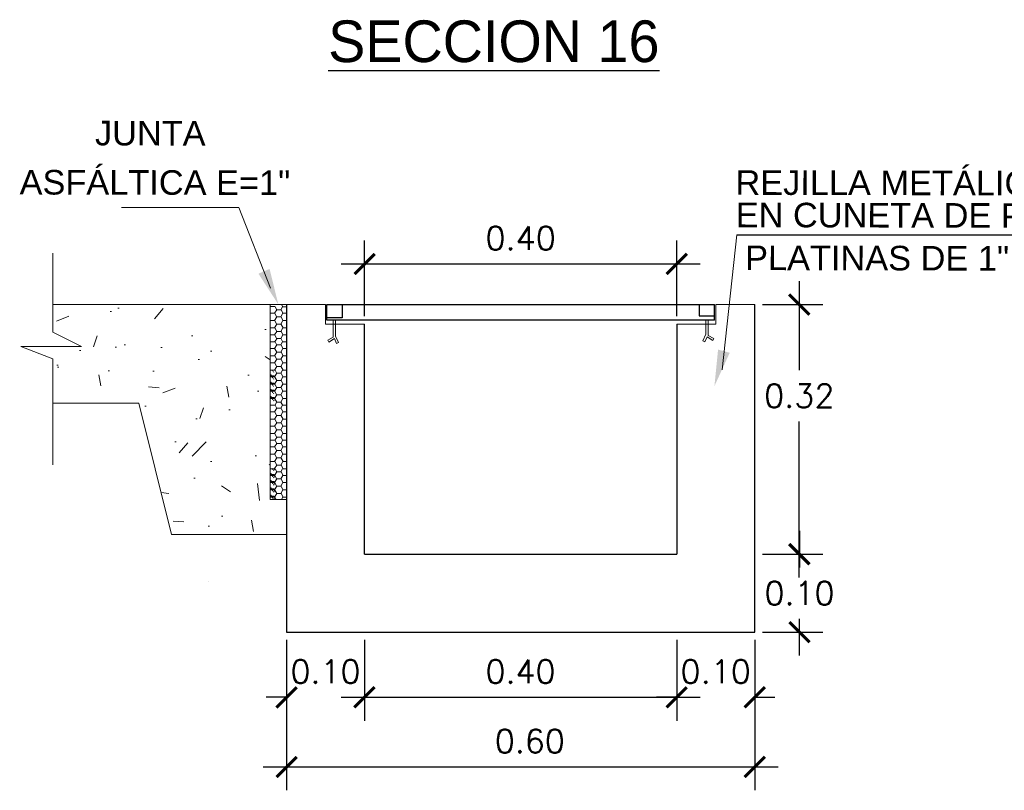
# Model space of a CAD drawing. Header units: millimetres. Extents: x -8931983 to 9630244, y 4 to 18563053.
# Tile 319 of 329: x 349715.173 to 349716.435, y 9282019.29 to 9282020.278. Entities that reach past the tile are written whole.
import ezdxf

# ---------------------------------------------------------------- set-up
doc = ezdxf.new("R2010")
doc.units = ezdxf.units.MM
doc.linetypes.add('ACAD_ISO02W100', pattern=[15, 12, -3])
doc.linetypes.add('DASHED2', pattern=[0.375, 0.25, -0.125])
for name, color, linetype, lineweight in [('0.2', 32, 'ACAD_ISO02W100', 0), ('linea fina 01', 189, 'Continuous', 0), ('PROYECCIONES-INT', 1, 'DASHED2', 5), ('TEXTO', 255, 'Continuous', 5)]:
    doc.layers.add(name, color=color, linetype=linetype, lineweight=lineweight)
doc.layers.add('ELEVACION-02', color=2, linetype='Continuous')
doc.layers.add('ELEVACION-03', color=3, linetype='Continuous')
doc.styles.add('MtXpl_Arial_Black', font='txt')
doc.styles.add('ROMANS-DIM', font='romans.shx')
doc.styles.add('VANO', font='swissl.ttf', dxfattribs={"height": 0.2})
doc.dimstyles.new('20_METRIC  ARCHITECTURAL', dxfattribs={"dimscale": 0.2, "dimtxt": 0.03, "dimasz": 0.13, "dimexe": 0.15, "dimexo": 0.05, "dimgap": 0.09, "dimtad": 1, "dimtih": 1, "dimtoh": 1, "dimzin": 0, "dimdsep": 46, "dimtxsty": 'ROMANS-DIM', "dimblk": 'ARCHTICK', "dimcen": 2, "dimdle": 0.15, "dimclrd": 9, "dimclre": 9, "dimadec": 0, "dimazin": 0, "dimtfac": 1, "dimtix": 1, "dimtofl": 0, "dimtmove": 0, "dimatfit": 3, "dimfxl": 1, "dimfrac": 2, "dimtolj": 1, "dimtzin": 0, "dimarcsym": 0})

# ---------------------------------------------------------------- blocks, each defined once
blk = doc.blocks.new('_ArchTick')
at = {"color": 0, "linetype": 'ByBlock', "const_width": 0.15}
blk.add_lwpolyline([(-0.5, -0.5), (0.5, 0.5)], dxfattribs=at)
blk = doc.blocks.new('*D3143')
at = {"color": 9, "lineweight": -2, "transparency": 16777216}
for p, q in [((349715.5153993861, 9282019.48317315), (349715.5153993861, 9282019.290435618)), ((349716.1153993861, 9282019.483173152), (349716.1153993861, 9282019.290435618)), ((349715.4853993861, 9282019.320435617), (349716.1453993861, 9282019.320435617))]:
    blk.add_line(p, q, dxfattribs=at)
at = {"layer": 'Defpoints', "color": 0, "lineweight": 30, "transparency": 16777216}
for p in [(349715.5153993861, 9282019.49317315, 10373.92595467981), (349716.1153993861, 9282019.493173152, 10373.92595467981), (349716.1153993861, 9282019.320435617)]:
    blk.add_point(p, dxfattribs=at)
at = {"color": 9, "lineweight": -2, "transparency": 16777216, "xscale": 0.026, "yscale": 0.026, "zscale": 0.026, "rotation": 180}
blk.add_blockref('_ArchTick', (349715.5153993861, 9282019.320435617), dxfattribs=at)
at = {"color": 9, "lineweight": -2, "transparency": 16777216, "xscale": 0.026, "yscale": 0.026, "zscale": 0.026}
blk.add_blockref('_ArchTick', (349716.1153993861, 9282019.320435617), dxfattribs=at)
at = {"color": 0, "lineweight": 0, "transparency": 16777216, "insert": (349715.8272115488, 9282019.353435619), "char_height": 0.03, "attachment_point": 5, "style": 'ROMANS-DIM'}
blk.add_mtext('\\A1;0.60', dxfattribs=at)
blk = doc.blocks.new('*D3144')
at = {"color": 9, "lineweight": -2, "transparency": 16777216}
for p, q in [((349716.1725316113, 9282019.943173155), (349716.1725316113, 9282019.829173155)), ((349716.125399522, 9282019.913173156), (349716.2025316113, 9282019.913173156)), ((349716.1725316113, 9282019.563173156), (349716.1725316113, 9282019.763173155)), ((349716.1253993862, 9282019.593173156), (349716.2025316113, 9282019.593173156))]:
    blk.add_line(p, q, dxfattribs=at)
at = {"layer": 'Defpoints', "color": 0, "lineweight": 30, "transparency": 16777216}
for p in [(349716.115399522, 9282019.913173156, 5186.962977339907), (349716.1153993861, 9282019.593173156, 5186.962977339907), (349716.1725316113, 9282019.593173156)]:
    blk.add_point(p, dxfattribs=at)
at = {"color": 9, "lineweight": -2, "transparency": 16777216, "xscale": 0.026, "yscale": 0.026, "zscale": 0.026}
for p, rotation in [((349716.1725316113, 9282019.913173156), 90), ((349716.1725316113, 9282019.593173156), 270)]:
    blk.add_blockref('_ArchTick', p, dxfattribs=dict(at, rotation=rotation))
at = {"color": 0, "lineweight": 0, "transparency": 16777216, "insert": (349716.1725316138, 9282019.796173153), "char_height": 0.03, "attachment_point": 5, "style": 'ROMANS-DIM'}
blk.add_mtext('\\A1;0.32', dxfattribs=at)
blk = doc.blocks.new('*D3145')
at = {"color": 9, "lineweight": -2, "transparency": 16777216}
for p, q in [((349716.1728722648, 9282019.623173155), (349716.1728722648, 9282019.576173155)), ((349716.1253993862, 9282019.593173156), (349716.2028722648, 9282019.593173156)), ((349716.1728722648, 9282019.463173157), (349716.1728722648, 9282019.510173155)), ((349716.1253993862, 9282019.493173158), (349716.2028722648, 9282019.493173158))]:
    blk.add_line(p, q, dxfattribs=at)
at = {"layer": 'Defpoints', "color": 0, "lineweight": 30, "transparency": 16777216}
for p in [(349716.1153993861, 9282019.593173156), (349716.1153993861, 9282019.493173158), (349716.1728722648, 9282019.493173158)]:
    blk.add_point(p, dxfattribs=at)
at = {"color": 9, "lineweight": -2, "transparency": 16777216, "xscale": 0.026, "yscale": 0.026, "zscale": 0.026}
for p, rotation in [((349716.1728722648, 9282019.593173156), 90), ((349716.1728722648, 9282019.493173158), 270)]:
    blk.add_blockref('_ArchTick', p, dxfattribs=dict(at, rotation=rotation))
at = {"color": 0, "lineweight": 0, "transparency": 16777216, "insert": (349716.1728722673, 9282019.543173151), "char_height": 0.03, "attachment_point": 5, "style": 'ROMANS-DIM'}
blk.add_mtext('\\A1;0.10', dxfattribs=at)
blk = doc.blocks.new('*D3146')
at = {"color": 9, "lineweight": -2, "transparency": 16777216}
for p, q in [((349715.5153993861, 9282019.483173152), (349715.5153993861, 9282019.37962206)), ((349715.6151197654, 9282019.483173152), (349715.6151197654, 9282019.37962206)), ((349715.5153993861, 9282019.409622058), (349715.4893993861, 9282019.409622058)), ((349715.6151197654, 9282019.409622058), (349715.6411197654, 9282019.409622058))]:
    blk.add_line(p, q, dxfattribs=at)
at = {"layer": 'Defpoints', "color": 0, "lineweight": 30, "transparency": 16777216}
for p in [(349715.5153993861, 9282019.493173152, 5186.962977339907), (349715.6151197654, 9282019.493173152, 5186.962977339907), (349715.6151197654, 9282019.409622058)]:
    blk.add_point(p, dxfattribs=at)
at = {"color": 9, "lineweight": -2, "transparency": 16777216, "xscale": 0.026, "yscale": 0.026, "zscale": 0.026}
blk.add_blockref('_ArchTick', (349715.5153993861, 9282019.409622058), dxfattribs=at)
at = {"color": 9, "lineweight": -2, "transparency": 16777216, "xscale": 0.026, "yscale": 0.026, "zscale": 0.026, "rotation": 180}
blk.add_blockref('_ArchTick', (349715.6151197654, 9282019.409622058), dxfattribs=at)
at = {"color": 0, "lineweight": 0, "transparency": 16777216, "insert": (349715.5652595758, 9282019.442622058), "char_height": 0.03, "attachment_point": 5, "style": 'ROMANS-DIM'}
blk.add_mtext('\\A1;0.10', dxfattribs=at)
blk = doc.blocks.new('*D3147')
at = {"color": 9, "lineweight": -2, "transparency": 16777216}
for p, q in [((349715.6151197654, 9282019.483173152), (349715.6151197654, 9282019.37962206)), ((349716.015399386, 9282019.483173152), (349716.015399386, 9282019.37962206)), ((349715.5851197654, 9282019.409622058), (349716.045399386, 9282019.409622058))]:
    blk.add_line(p, q, dxfattribs=at)
at = {"layer": 'Defpoints', "color": 0, "lineweight": 30, "transparency": 16777216}
for p in [(349715.6151197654, 9282019.493173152, 10373.92595467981), (349716.015399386, 9282019.493173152, 5186.962977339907), (349716.015399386, 9282019.409622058)]:
    blk.add_point(p, dxfattribs=at)
at = {"color": 9, "lineweight": -2, "transparency": 16777216, "xscale": 0.026, "yscale": 0.026, "zscale": 0.026, "rotation": 180}
blk.add_blockref('_ArchTick', (349715.6151197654, 9282019.409622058), dxfattribs=at)
at = {"color": 9, "lineweight": -2, "transparency": 16777216, "xscale": 0.026, "yscale": 0.026, "zscale": 0.026}
blk.add_blockref('_ArchTick', (349716.015399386, 9282019.409622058), dxfattribs=at)
at = {"color": 0, "lineweight": 0, "transparency": 16777216, "insert": (349715.8152595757, 9282019.442622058), "char_height": 0.03, "attachment_point": 5, "style": 'ROMANS-DIM'}
blk.add_mtext('\\A1;0.40', dxfattribs=at)
blk = doc.blocks.new('*D3148')
at = {"color": 9, "lineweight": -2, "transparency": 16777216}
for p, q in [((349716.015399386, 9282019.483173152), (349716.015399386, 9282019.37962206)), ((349716.1153993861, 9282019.483173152), (349716.1153993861, 9282019.37962206)), ((349716.015399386, 9282019.409622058), (349715.989399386, 9282019.409622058)), ((349716.1153993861, 9282019.409622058), (349716.1413993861, 9282019.409622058))]:
    blk.add_line(p, q, dxfattribs=at)
at = {"layer": 'Defpoints', "color": 0, "lineweight": 30, "transparency": 16777216}
for p in [(349716.015399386, 9282019.493173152), (349716.1153993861, 9282019.493173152, 5186.962977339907), (349716.1153993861, 9282019.409622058)]:
    blk.add_point(p, dxfattribs=at)
at = {"color": 9, "lineweight": -2, "transparency": 16777216, "xscale": 0.026, "yscale": 0.026, "zscale": 0.026}
blk.add_blockref('_ArchTick', (349716.015399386, 9282019.409622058), dxfattribs=at)
at = {"color": 9, "lineweight": -2, "transparency": 16777216, "xscale": 0.026, "yscale": 0.026, "zscale": 0.026, "rotation": 180}
blk.add_blockref('_ArchTick', (349716.1153993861, 9282019.409622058), dxfattribs=at)
at = {"color": 0, "lineweight": 0, "transparency": 16777216, "insert": (349716.065399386, 9282019.442622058), "char_height": 0.03, "attachment_point": 5, "style": 'ROMANS-DIM'}
blk.add_mtext('\\A1;0.10', dxfattribs=at)
blk = doc.blocks.new('TEXTO 2')
at = {"color": 172}
blk.add_line((0.0287838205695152, 0.1938861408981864), (0.4438699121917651, 0.1938861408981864), dxfattribs=at)
at = {"layer": 'linea fina 01', "ltscale": 0.1}
blk.add_line((0.0100357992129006, 0.0209258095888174), (0.0287838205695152, 0.1938861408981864), dxfattribs=at)
blk.add_solid([(0.0195963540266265, 0.042733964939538), (0, 0), (0.0046774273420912, 0.0467795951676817)], dxfattribs=at)
at = {"layer": '0.2', "color": 251, "true_color": 0x636466, "style": 'VANO'}
for s, height, oblique, p in [('REJILLA METÁLICA MOVIL', 0.0315000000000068, 359.9999999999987, (0.0269306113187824, 0.245234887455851, 3120.62335572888)), ('EN CUNETA DE PISO', 0.0314999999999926, 359.9999999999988, (0.0272835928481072, 0.2037045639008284, 3120.62335572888)), ('PLATINAS DE 1" X 3/16"', 0.0315000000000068, 359.9999999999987, (0.0392951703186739, 0.1487344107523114, -5186.962977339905))]:
    blk.add_text(s, height=height, rotation=359.8799999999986, dxfattribs=dict(at, oblique=oblique)).set_placement(p)
blk = doc.blocks.new('*D3149')
at = {"color": 9, "lineweight": -2, "transparency": 16777216}
for p, q in [((349715.6153995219, 9282019.898117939), (349715.6153995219, 9282019.995160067)), ((349716.0153993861, 9282019.898117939), (349716.0153993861, 9282019.995160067)), ((349715.5853995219, 9282019.965160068), (349716.0453993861, 9282019.965160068))]:
    blk.add_line(p, q, dxfattribs=at)
at = {"layer": 'Defpoints', "color": 0, "lineweight": 30, "transparency": 16777216}
for p in [(349716.0153993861, 9282019.965160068), (349715.6153995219, 9282019.88811794), (349716.0153993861, 9282019.88811794)]:
    blk.add_point(p, dxfattribs=at)
at = {"color": 9, "lineweight": -2, "transparency": 16777216, "xscale": 0.026, "yscale": 0.026, "zscale": 0.026, "rotation": 180}
blk.add_blockref('_ArchTick', (349715.6153995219, 9282019.965160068), dxfattribs=at)
at = {"color": 9, "lineweight": -2, "transparency": 16777216, "xscale": 0.026, "yscale": 0.026, "zscale": 0.026}
blk.add_blockref('_ArchTick', (349716.0153993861, 9282019.965160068), dxfattribs=at)
at = {"color": 0, "lineweight": 0, "transparency": 16777216, "insert": (349715.815399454, 9282019.998160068), "char_height": 0.03, "attachment_point": 5, "style": 'ROMANS-DIM'}
blk.add_mtext('\\A1;0.40', dxfattribs=at)
blk = doc.blocks.new('TEXTO 1')
at = {"layer": 'linea fina 01', "ltscale": 0.1}
for p, q in [((-0.0508167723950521, 0.1241394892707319), (-0.2010398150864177, 0.1241394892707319)), ((-0.0100357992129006, 0.0209258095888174), (-0.0508167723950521, 0.1241394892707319))]:
    blk.add_line(p, q, dxfattribs=at)
blk.add_solid([(-0.02553807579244, 0.0394717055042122), (0, 0), (-0.0113560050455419, 0.0456207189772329)], dxfattribs=at)
at = {"layer": '0.2', "color": 251, "true_color": 0x636466, "style": 'VANO', "oblique": 359.9999999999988}
for s, p in [('JUNTA', (-0.235123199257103, 0.2039847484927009, -5186.962977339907)), ('ASFÁLTICA E=1"', (-0.331776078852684, 0.1410587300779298, -5186.962977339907))]:
    blk.add_text(s, height=0.0314999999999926, rotation=359.8799999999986, dxfattribs=at).set_placement(p)
blk = doc.blocks.new('junta asfaltica')
at = {"lineweight": 0}
h = blk.add_hatch(dxfattribs=at)
h.set_pattern_fill('AR-CONC', scale=0.01, style=0)
h.set_pattern_definition([(50, (-0.1189008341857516, -0.0700673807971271), (0.1639662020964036, -0.0143451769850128), [0.017145, -0.188595]), (355, (-0.1189008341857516, -0.0700673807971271), (-0.0317190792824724, 0.1719511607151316), [0.013716, -0.150876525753]), (100.4514446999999, (-0.1052370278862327, -0.0712628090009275), (0.1322471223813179, 0.1576059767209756), [0.01457100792, -0.1602812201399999]), (46.1842, (-0.1189008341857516, -0.0243473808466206), (0.2439711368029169, -0.0378380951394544), [0.0257175, -0.2828925]), (96.6355576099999, (-0.0985699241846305, -0.0275005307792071), (0.2136637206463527, 0.2226835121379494), [0.021856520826, -0.240422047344]), (351.18415117, (-0.1189008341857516, -0.0243473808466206), (0.2136637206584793, 0.2226835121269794), [0.020573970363, -0.226313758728]), (21, (-0.0960408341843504, -0.0357773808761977), (0.1364529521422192, -0.0920386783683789), [0.017145, -0.188595]), (326, (-0.0960408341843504, -0.0357773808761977), (0.0556218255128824, 0.1657691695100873), [0.013716, -0.150876]), (71.45144499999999, (-0.0846697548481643, -0.0434472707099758), (0.1920747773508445, 0.0737304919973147), [0.01457100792, -0.16028094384]), (37.5, (-0.1189008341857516, -0.0700673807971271), (0.0027797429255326, 0.0760995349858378), [0, -0.1490472, 0, -0.153162, 0, -0.1514475]), (7.499999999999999, (-0.1189008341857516, -0.0700673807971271), (0.0601376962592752, 0.0901625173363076), [0, -0.0873252, 0, -0.1456182, 0, -0.0577215]), (327.5, (-0.1698786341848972, -0.0700673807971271), (0.1220315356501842, -0.0051558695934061), [0, -0.05715, 0, -0.178308, 0, -0.236601]), (317.5, (-0.1927386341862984, -0.0700673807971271), (0.1333162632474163, 0.0228838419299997), [0, -0.074295, 0, -0.1184148, 0, -0.168021])])
h.paths.add_polyline_path([(-0.0210516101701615, 2.68221356e-08), (-0.2996047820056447, 2.68221356e-08), (-0.2996047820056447, -0.0354425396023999), (-0.2629513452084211, -0.0536842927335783), (-0.3405718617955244, -0.0536842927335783), (-0.2996047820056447, -0.0698087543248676), (-0.2996047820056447, -0.1263088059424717), (-0.1894634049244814, -0.1263088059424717), (-0.1473604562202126, -0.2947206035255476), (-0.0210516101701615, -0.2947206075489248)])
h = blk.add_hatch(dxfattribs=at)
h.set_pattern_fill('HONEY', scale=0.0187124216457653, angle=180, style=0)
h.set_pattern_definition([(360, (-1344.435306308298, 712.0165321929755), (0.0080206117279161, -0.0046307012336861), [0.0053470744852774, -0.0106941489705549]), (240, (-1344.435306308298, 712.0165321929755), (-0.0080206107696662, -0.0046307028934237), [0.0053470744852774, -0.0106941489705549]), (300, (-1344.435306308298, 712.0165321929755), (9.5825e-10, -0.0092614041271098), [-0.0106941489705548, 0.0053470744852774])])
h.paths.add_polyline_path([(-0.0210514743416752, -0.0843195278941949), (-0.0210514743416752, -0.1264220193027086), (-0.0160414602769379, -0.1264220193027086), (-0.0160414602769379, -0.0843195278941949)])
h = blk.add_hatch(dxfattribs=at)
h.set_pattern_fill('HONEY', scale=0.0187124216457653, angle=180, style=0)
h.set_pattern_definition([(360, (-1344.435306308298, 711.8902233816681), (0.0080206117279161, -0.0046307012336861), [0.0053470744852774, -0.0106941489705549]), (240, (-1344.435306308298, 711.8902233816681), (-0.0080206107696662, -0.0046307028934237), [0.0053470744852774, -0.0106941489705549]), (300, (-1344.435306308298, 711.8902233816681), (9.5825e-10, -0.0092614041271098), [-0.0106941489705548, 0.0053470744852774])])
h.paths.add_polyline_path([(-0.0210514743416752, -0.2106283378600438), (-0.0210514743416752, -0.2527308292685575), (-0.0160414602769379, -0.2527308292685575), (-0.0160414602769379, -0.2106283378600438)])
at = {"color": 7, "linetype": 'ByBlock', "lineweight": 0}
for p, q in [((-0.2996047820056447, 0.0657418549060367), (-0.2996047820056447, -0.0354425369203)), ((-0.2996047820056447, -0.0354425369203), (-0.2629513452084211, -0.0536842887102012)), ((-0.2629513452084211, -0.0536842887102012), (-0.3405718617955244, -0.0536842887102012)), ((-0.3405718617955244, -0.0536842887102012), (-0.2996047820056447, -0.0698087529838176)), ((-0.2996047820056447, -0.0698087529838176), (-0.2996047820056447, -0.2053593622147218))]:
    blk.add_line(p, q, dxfattribs=at)
at = {"color": 7, "lineweight": 0}
for p, q in [((-0.2996047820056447, 2.81631856e-08), (-0.0210516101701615, 2.81631856e-08)), ((-0.0210514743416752, 0), (0, 0)), ((-0.0210514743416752, 0), (-0.0210514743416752, -0.25)), ((-0.0066348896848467, 0), (-0.0049328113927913, -0.0029480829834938)), ((-1.357866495e-07, -0.2947206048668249), (-1.357866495e-07, 0)), ((-0.0210515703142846, -0.010682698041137), (-0.0205355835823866, -0.0115764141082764)), ((-0.020682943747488, -0.0112982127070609), (-0.0210515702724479, -0.0119366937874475)), ((-0.0148197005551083, -0.0027724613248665), (-0.0210514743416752, -0.0027724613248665)), ((-0.0203683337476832, -0.0113096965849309), (-0.0150212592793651, -0.0113096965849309)), ((-0.0126623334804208, -0.0066675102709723), (-0.0153358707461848, -0.0112982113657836)), ((-0.0151885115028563, -0.0115764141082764), (-0.0125149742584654, -0.0162071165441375)), ((-0.0148361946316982, -0.0029252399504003), (-0.0125149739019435, -0.0069457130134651)), ((-0.0123477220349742, -0.0066789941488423), (-0.0070006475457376, -0.0066789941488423)), ((-0.0051546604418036, -0.0029252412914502), (-0.0073152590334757, -0.0066675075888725)), ((-0.0046417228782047, -0.0112982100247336), (-0.0073152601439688, -0.0159289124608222)), ((-0.0071679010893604, -0.0069457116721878), (-0.0044943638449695, -0.0115764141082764)), ((-0.0051235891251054, -0.0029047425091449), (2.09184e-11, -0.0029047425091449)), ((-0.0043271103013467, -0.0113096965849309), (-9.55119503e-08, -0.0113096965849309)), ((-0.0210515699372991, -0.0199441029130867), (-0.0205355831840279, -0.0208378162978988)), ((-0.0206829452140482, -0.0205596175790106), (-0.0210515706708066, -0.0211980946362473)), ((-0.0203683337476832, -0.0205710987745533), (-0.0150212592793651, -0.0205710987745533)), ((-0.0126623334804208, -0.0159289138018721), (-0.0153358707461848, -0.0205596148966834)), ((-0.012662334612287, -0.0251903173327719), (-0.0153358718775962, -0.0298210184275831)), ((-0.0151885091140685, -0.0208378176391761), (-0.0125149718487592, -0.0254685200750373)), ((-0.0123477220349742, -0.0159403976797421), (-0.0070006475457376, -0.0159403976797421)), ((-0.0123477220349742, -0.0252017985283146), (-0.0070006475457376, -0.0252017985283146)), ((-0.0046417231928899, -0.0205596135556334), (-0.0073152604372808, -0.0251903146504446)), ((-0.0071678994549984, -0.0162071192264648), (-0.004494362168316, -0.0208378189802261)), ((-0.0043271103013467, -0.0205710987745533), (-9.55119503e-08, -0.0205710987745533)), ((-0.0210515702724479, -0.0292055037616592), (-0.0205355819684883, -0.0300992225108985)), ((-0.0206829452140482, -0.0298210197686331), (-0.0210515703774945, -0.0304594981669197)), ((-0.0203683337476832, -0.0298325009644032), (-0.0150212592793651, -0.0298325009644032)), ((-0.012662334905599, -0.0344517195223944), (-0.0153358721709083, -0.0390824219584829)), ((-0.0151885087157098, -0.0300992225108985), (-0.0125149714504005, -0.0347299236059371)), ((-0.0123477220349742, -0.0344632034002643), (-0.0070006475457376, -0.0344632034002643)), ((-0.0046417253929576, -0.0298210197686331), (-0.0073152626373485, -0.0344517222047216)), ((-0.0071678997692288, -0.0254685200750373), (-0.0044943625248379, -0.0300992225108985)), ((-0.007167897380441, -0.034729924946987), (-0.004494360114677, -0.0393606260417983)), ((-0.0043271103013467, -0.0298325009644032), (-9.55537871e-08, -0.0298325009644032)), ((-0.0210515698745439, -0.038466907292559), (-0.0205355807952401, -0.0393606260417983)), ((-0.0206829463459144, -0.0390824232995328), (-0.0210515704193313, -0.0397208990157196)), ((-0.0149139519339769, -0.0477837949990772), (-0.0206632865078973, -0.0477837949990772)), ((-0.0203683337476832, -0.0390939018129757), (-0.0150212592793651, -0.0390939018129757)), ((-0.0151885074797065, -0.0393606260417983), (-0.0125149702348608, -0.0439913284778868)), ((-0.0125149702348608, -0.0439913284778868), (-0.014899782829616, -0.0475884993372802)), ((-0.0148361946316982, -0.0479646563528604), (-0.0125149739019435, -0.0519851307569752)), ((-0.0123477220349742, -0.0437246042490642), (-0.0070006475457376, -0.0437246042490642)), ((-0.0046417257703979, -0.0390824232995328), (-0.0073152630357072, -0.043713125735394)), ((-0.0051546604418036, -0.0479646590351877), (-0.0073152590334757, -0.0517069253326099)), ((-0.0069412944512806, -0.0439446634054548), (-0.0051814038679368, -0.0474320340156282)), ((-0.0052986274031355, -0.0476877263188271), (2.09184e-11, -0.0476877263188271)), ((-0.0043271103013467, -0.0390939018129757), (-9.55537871e-08, -0.0390939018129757)), ((-0.0210515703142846, -0.0557221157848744), (-0.0205355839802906, -0.0566158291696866)), ((-0.020682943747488, -0.056337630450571), (-0.0210515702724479, -0.056976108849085)), ((-0.0203683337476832, -0.056349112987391), (-0.0150212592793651, -0.056349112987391)), ((-0.0126623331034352, -0.0517069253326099), (-0.0153358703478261, -0.0563376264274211)), ((-0.0126623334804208, -0.0609683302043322), (-0.0153358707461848, -0.0655990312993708)), ((-0.0151885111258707, -0.0566158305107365), (-0.0125149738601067, -0.061246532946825)), ((-0.0123477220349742, -0.0517184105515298), (-0.0070006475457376, -0.0517184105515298)), ((-0.0123477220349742, -0.0609798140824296), (-0.0070006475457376, -0.0609798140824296)), ((-0.0046417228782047, -0.0563376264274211), (-0.0073152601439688, -0.0609683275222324)), ((-0.0071679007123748, -0.0519851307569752), (-0.0044943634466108, -0.0566158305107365)), ((-0.0071678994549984, -0.061246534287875), (-0.004494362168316, -0.0658772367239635)), ((-0.0043271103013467, -0.056349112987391), (-9.55119503e-08, -0.056349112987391)), ((-0.0210515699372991, -0.0649835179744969), (-0.0205355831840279, -0.0658772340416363)), ((-0.0206829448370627, -0.0655990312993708), (-0.0210515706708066, -0.0662375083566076)), ((-0.0210515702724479, -0.0742449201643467), (-0.0205355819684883, -0.075138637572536)), ((-0.0206829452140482, -0.0748604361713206), (-0.0210515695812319, -0.0754989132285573)), ((-0.0203683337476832, -0.0656105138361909), (-0.0150212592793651, -0.0656105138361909)), ((-0.0203683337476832, -0.0748719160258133), (-0.0150212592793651, -0.0748719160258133)), ((-0.012662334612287, -0.0702297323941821), (-0.0153358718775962, -0.0748604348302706)), ((-0.015188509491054, -0.0658772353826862), (-0.0125149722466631, -0.0705079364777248)), ((-0.0151885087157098, -0.075138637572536), (-0.0125149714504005, -0.0797693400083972)), ((-0.0123477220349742, -0.0702412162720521), (-0.0070006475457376, -0.0702412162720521)), ((-0.0046417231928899, -0.0655990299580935), (-0.0073152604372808, -0.0702297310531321)), ((-0.0046417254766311, -0.0748604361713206), (-0.0073152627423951, -0.0794911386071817)), ((-0.0071678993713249, -0.0705079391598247), (-0.0044943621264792, -0.075138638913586)), ((-0.0043271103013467, -0.0656105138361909), (-9.55119503e-08, -0.0656105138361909)), ((-0.0043271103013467, -0.0748719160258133), (-9.55537871e-08, -0.0748719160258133)), ((-0.0210515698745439, -0.0835063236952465), (-0.0206477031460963, -0.0842058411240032)), ((-0.0206829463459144, -0.084121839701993), (-0.0207314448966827, -0.0842058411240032)), ((-0.0203683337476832, -0.0841333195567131), (-0.0150212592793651, -0.0841333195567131)), ((-0.012662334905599, -0.0794911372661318), (-0.0153358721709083, -0.0841218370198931)), ((-0.0126623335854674, -0.088061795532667), (-0.0153358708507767, -0.0926924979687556)), ((-0.0148361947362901, -0.0843195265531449), (-0.0125149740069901, -0.0883399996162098)), ((-0.0123477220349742, -0.0795026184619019), (-0.0070006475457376, -0.0795026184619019)), ((-0.0123477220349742, -0.088073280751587), (-0.0070006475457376, -0.088073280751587)), ((-0.0051546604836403, -0.0843195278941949), (-0.0073152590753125, -0.0880617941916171)), ((-0.0071678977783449, -0.0797693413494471), (-0.0046064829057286, -0.0842058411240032)), ((-0.0071679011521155, -0.0883399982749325), (-0.0044943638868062, -0.0929706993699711)), ((-0.0043271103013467, -0.0841333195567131), (-9.55537871e-08, -0.0841333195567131)), ((-0.0210515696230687, -0.0920769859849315), (-0.0205355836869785, -0.092970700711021)), ((-0.0206829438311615, -0.0926924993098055), (-0.0210515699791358, -0.0933309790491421)), ((-0.0203683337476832, -0.0927039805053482), (-0.0150212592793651, -0.0927039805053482)), ((-0.0126623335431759, -0.0973232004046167), (-0.0153358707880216, -0.101953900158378)), ((-0.015188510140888, -0.092970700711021), (-0.0125149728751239, -0.0976014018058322)), ((-0.0123477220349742, -0.0973346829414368), (-0.0070006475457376, -0.0973346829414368)), ((-0.0046417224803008, -0.0926924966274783), (-0.0073152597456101, -0.0973231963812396)), ((-0.0071678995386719, -0.0976014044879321), (-0.0044943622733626, -0.1022321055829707)), ((-0.0043271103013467, -0.0927039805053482), (-9.55119503e-08, -0.0927039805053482)), ((-0.0210515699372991, -0.1013383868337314), (-0.0205355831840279, -0.1022321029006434)), ((-0.0206829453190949, -0.101953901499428), (-0.0210515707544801, -0.1025923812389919)), ((-0.0210515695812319, -0.1105997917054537), (-0.0205355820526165, -0.1114935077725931)), ((-0.0206829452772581, -0.1112153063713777), (-0.0210515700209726, -0.1118537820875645)), ((-0.0203683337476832, -0.101965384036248), (-0.0150212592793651, -0.101965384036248)), ((-0.0203683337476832, -0.1112267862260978), (-0.0150212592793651, -0.1112267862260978)), ((-0.0126623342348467, -0.1065846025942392), (-0.0153358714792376, -0.1112153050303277)), ((-0.015188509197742, -0.1022321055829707), (-0.0125149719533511, -0.1068628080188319)), ((-0.0151885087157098, -0.1114935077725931), (-0.0125149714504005, -0.1161242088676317)), ((-0.0123477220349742, -0.1065960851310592), (-0.0070006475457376, -0.1065960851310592)), ((-0.0046417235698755, -0.1019538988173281), (-0.0073152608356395, -0.1065846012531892)), ((-0.0046417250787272, -0.1112153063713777), (-0.0073152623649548, -0.115846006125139)), ((-0.0071678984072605, -0.1068628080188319), (-0.0044943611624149, -0.1114935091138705)), ((-0.0043271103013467, -0.101965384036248), (-9.55119503e-08, -0.101965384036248)), ((-0.0043271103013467, -0.1112267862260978), (-9.55537871e-08, -0.1112267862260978)), ((-0.0210515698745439, -0.1198611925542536), (-0.0205355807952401, -0.1207549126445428)), ((-0.0206829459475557, -0.1204767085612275), (-0.0210515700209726, -0.121115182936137)), ((-0.0203683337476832, -0.1204881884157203), (-0.0150212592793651, -0.1204881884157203)), ((-0.0126623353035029, -0.115846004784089), (-0.015335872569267, -0.1204767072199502)), ((-0.0151885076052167, -0.1207549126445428), (-0.0125149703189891, -0.1253856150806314)), ((-0.0129228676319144, -0.1255586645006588), (-0.0148348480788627, -0.1288070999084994)), ((-0.0123477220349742, -0.115857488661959), (-0.0070006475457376, -0.115857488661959)), ((-0.0123477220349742, -0.1251188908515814), (-0.0070006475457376, -0.1251188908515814)), ((-0.0073218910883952, -0.1251188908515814), (-0.0049328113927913, -0.1292568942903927)), ((-0.0046417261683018, -0.1204767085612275), (-0.0073152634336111, -0.1251074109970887)), ((-0.0071678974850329, -0.1161242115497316), (-0.0044943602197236, -0.1207549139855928)), ((-0.0043271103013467, -0.1204881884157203), (-9.55537871e-08, -0.1204881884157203)), ((-0.1894634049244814, -0.1263088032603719), (-0.2996047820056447, -0.1263088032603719)), ((-0.1473604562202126, -0.2947206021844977), (-0.1894634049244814, -0.1263088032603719)), ((-0.0210515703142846, -0.1369915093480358), (-0.0205355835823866, -0.1378852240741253)), ((-0.020682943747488, -0.1376070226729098), (-0.0210515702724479, -0.1382455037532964)), ((-0.0148197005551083, -0.1290812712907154), (-0.0210514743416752, -0.1290812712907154)), ((-0.0203683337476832, -0.1376185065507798), (-0.0150212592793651, -0.1376185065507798)), ((-0.0126623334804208, -0.1329763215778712), (-0.0153358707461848, -0.1376070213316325)), ((-0.0151885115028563, -0.1378852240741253), (-0.0125149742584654, -0.1425159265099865)), ((-0.0148361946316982, -0.1292340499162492), (-0.0125149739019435, -0.133254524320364)), ((-0.0123477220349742, -0.1329878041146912), (-0.0070006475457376, -0.1329878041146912)), ((-0.0051546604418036, -0.1292340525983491), (-0.0073152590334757, -0.1329763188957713)), ((-0.0046417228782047, -0.1376070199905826), (-0.0073152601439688, -0.1422377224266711)), ((-0.0071679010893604, -0.1332545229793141), (-0.0044943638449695, -0.1378852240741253)), ((-0.0051235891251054, -0.1292135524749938), (2.09184e-11, -0.1292135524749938)), ((-0.0043271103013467, -0.1376185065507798), (-9.55119503e-08, -0.1376185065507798)), ((-0.0210515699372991, -0.1462529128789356), (-0.0205355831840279, -0.1471466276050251)), ((-0.0206829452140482, -0.1468684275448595), (-0.0210515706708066, -0.1475069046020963)), ((-0.0203683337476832, -0.1468799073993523), (-0.0150212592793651, -0.1468799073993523)), ((-0.0126623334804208, -0.142237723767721), (-0.0153358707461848, -0.1468684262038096)), ((-0.0151885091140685, -0.147146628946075), (-0.0125149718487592, -0.1517773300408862)), ((-0.0123477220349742, -0.1422492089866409), (-0.0070006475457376, -0.1422492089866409)), ((-0.0046417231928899, -0.1468684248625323), (-0.0073152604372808, -0.1514991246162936)), ((-0.0071678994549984, -0.1425159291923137), (-0.004494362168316, -0.1471466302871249)), ((-0.0043271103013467, -0.1468799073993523), (-9.55119503e-08, -0.1468799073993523)), ((-0.0210515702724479, -0.1555143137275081), (-0.0205355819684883, -0.1564080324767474)), ((-0.0206829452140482, -0.156129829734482), (-0.0210515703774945, -0.156768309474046)), ((-0.0203683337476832, -0.1561413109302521), (-0.0150212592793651, -0.1561413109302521)), ((-0.012662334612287, -0.1514991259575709), (-0.0153358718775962, -0.156129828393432)), ((-0.012662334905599, -0.1607605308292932), (-0.0153358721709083, -0.1653912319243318)), ((-0.0151885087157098, -0.1564080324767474), (-0.0125149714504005, -0.1610387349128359)), ((-0.0123477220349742, -0.1515106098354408), (-0.0070006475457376, -0.1515106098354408)), ((-0.0123477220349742, -0.1607720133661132), (-0.0070006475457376, -0.1607720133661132)), ((-0.0046417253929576, -0.156129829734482), (-0.0073152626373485, -0.1607605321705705)), ((-0.0071678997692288, -0.1517773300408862), (-0.0044943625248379, -0.1564080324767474)), ((-0.007167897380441, -0.1610387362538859), (-0.004494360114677, -0.1656694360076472)), ((-0.0043271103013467, -0.1561413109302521), (-9.55537871e-08, -0.1561413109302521)), ((-0.0210515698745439, -0.1647757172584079), (-0.0205355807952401, -0.1656694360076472)), ((-0.0206829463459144, -0.1653912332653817), (-0.0210515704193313, -0.1660297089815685)), ((-0.0149139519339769, -0.1740926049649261), (-0.0206632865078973, -0.1740926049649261)), ((-0.0203683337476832, -0.1654027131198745), (-0.0150212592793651, -0.1654027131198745)), ((-0.0151885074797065, -0.1656694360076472), (-0.0125149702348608, -0.1703001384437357)), ((-0.0125149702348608, -0.1703001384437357), (-0.014899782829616, -0.1738973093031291)), ((-0.0148361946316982, -0.1742734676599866), (-0.0125149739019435, -0.1782939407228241)), ((-0.0123477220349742, -0.1700334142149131), (-0.0070006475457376, -0.1700334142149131)), ((-0.0046417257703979, -0.1653912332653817), (-0.0073152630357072, -0.1700219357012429)), ((-0.0051546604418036, -0.1742734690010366), (-0.0073152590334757, -0.1780157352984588)), ((-0.0069412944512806, -0.1702534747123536), (-0.0051814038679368, -0.1737408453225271)), ((-0.0052986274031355, -0.173996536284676), (2.09184e-11, -0.173996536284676)), ((-0.0043271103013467, -0.1654027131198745), (-9.55537871e-08, -0.1654027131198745)), ((-0.0210515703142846, -0.1820309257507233), (-0.0205355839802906, -0.1829246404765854)), ((-0.020682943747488, -0.1826464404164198), (-0.0210515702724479, -0.1832849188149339)), ((-0.0203683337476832, -0.1826579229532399), (-0.0150212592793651, -0.1826579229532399)), ((-0.0126623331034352, -0.1780157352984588), (-0.0153358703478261, -0.18264643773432)), ((-0.0126623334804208, -0.1872771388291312), (-0.0153358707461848, -0.1919078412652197)), ((-0.0151885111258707, -0.1829246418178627), (-0.0125149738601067, -0.1875553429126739)), ((-0.0123477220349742, -0.1780272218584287), (-0.0070006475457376, -0.1780272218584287)), ((-0.0123477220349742, -0.1872886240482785), (-0.0070006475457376, -0.1872886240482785)), ((-0.0046417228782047, -0.18264643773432), (-0.0073152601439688, -0.1872771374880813)), ((-0.0071679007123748, -0.1782939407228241), (-0.0044943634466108, -0.1829246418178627)), ((-0.0071678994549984, -0.1875553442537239), (-0.004494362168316, -0.1921860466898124)), ((-0.0043271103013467, -0.1826579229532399), (-9.55119503e-08, -0.1826579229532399)), ((-0.0210515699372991, -0.1912923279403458), (-0.0205355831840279, -0.1921860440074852)), ((-0.0206829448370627, -0.1919078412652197), (-0.0210515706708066, -0.1925463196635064)), ((-0.0210515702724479, -0.2005537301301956), (-0.0205355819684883, -0.2014474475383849)), ((-0.0206829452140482, -0.2011692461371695), (-0.0210515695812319, -0.2018077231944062)), ((-0.0203683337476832, -0.1919193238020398), (-0.0150212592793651, -0.1919193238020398)), ((-0.0203683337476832, -0.2011807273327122), (-0.0150212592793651, -0.2011807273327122)), ((-0.012662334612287, -0.1965385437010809), (-0.0153358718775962, -0.2011692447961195)), ((-0.015188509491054, -0.1921860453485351), (-0.0125149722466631, -0.1968167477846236)), ((-0.0151885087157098, -0.2014474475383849), (-0.0125149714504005, -0.2060781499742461)), ((-0.0123477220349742, -0.196550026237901), (-0.0070006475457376, -0.196550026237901)), ((-0.0046417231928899, -0.1919078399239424), (-0.0073152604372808, -0.196538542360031)), ((-0.0046417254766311, -0.2011692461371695), (-0.0073152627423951, -0.2057999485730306)), ((-0.0071678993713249, -0.1968167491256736), (-0.0044943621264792, -0.2014474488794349)), ((-0.0043271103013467, -0.1919193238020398), (-9.55119503e-08, -0.1919193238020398)), ((-0.0043271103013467, -0.2011807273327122), (-9.55537871e-08, -0.2011807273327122)), ((-0.0210515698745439, -0.2098151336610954), (-0.0206477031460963, -0.2105146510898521)), ((-0.0206829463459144, -0.2104306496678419), (-0.0207314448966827, -0.2105146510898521)), ((-0.0203683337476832, -0.210442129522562), (-0.0150212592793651, -0.210442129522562)), ((-0.012662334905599, -0.2057999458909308), (-0.0153358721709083, -0.2104306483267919)), ((-0.0126623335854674, -0.2143706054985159), (-0.0153358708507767, -0.2190013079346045)), ((-0.0148361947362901, -0.2106283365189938), (-0.0125149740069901, -0.2146488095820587)), ((-0.0123477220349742, -0.2058114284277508), (-0.0070006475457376, -0.2058114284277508)), ((-0.0123477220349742, -0.2143820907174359), (-0.0070006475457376, -0.2143820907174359)), ((-0.0051546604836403, -0.2106283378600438), (-0.0073152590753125, -0.214370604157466)), ((-0.0071678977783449, -0.206078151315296), (-0.0046064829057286, -0.2105146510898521)), ((-0.0043271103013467, -0.210442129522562), (-9.55537871e-08, -0.210442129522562)), ((-0.0210515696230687, -0.2183857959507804), (-0.0205355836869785, -0.2192795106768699)), ((-0.0206829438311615, -0.2190013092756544), (-0.0210515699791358, -0.219639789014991)), ((-0.0203683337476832, -0.2190127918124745), (-0.0150212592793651, -0.2190127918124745)), ((-0.0126623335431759, -0.2236320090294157), (-0.0153358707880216, -0.2282627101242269)), ((-0.015188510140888, -0.2192795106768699), (-0.0125149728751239, -0.2239102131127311)), ((-0.0123477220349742, -0.2236434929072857), (-0.0070006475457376, -0.2236434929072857)), ((-0.0046417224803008, -0.2190013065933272), (-0.0073152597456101, -0.2236320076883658)), ((-0.0071679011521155, -0.2146488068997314), (-0.0044943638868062, -0.21927950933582)), ((-0.0071678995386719, -0.223910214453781), (-0.0044943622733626, -0.2285409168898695)), ((-0.0043271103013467, -0.2190127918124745), (-9.55119503e-08, -0.2190127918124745)), ((-0.0210515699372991, -0.2276471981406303), (-0.0205355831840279, -0.2285409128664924)), ((-0.0206829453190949, -0.2282627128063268), (-0.0210515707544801, -0.2289011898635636)), ((-0.0210515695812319, -0.2369086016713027), (-0.0205355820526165, -0.2378023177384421)), ((-0.0206829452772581, -0.2375241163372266), (-0.0210515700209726, -0.2381625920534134)), ((-0.0203683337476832, -0.2282741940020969), (-0.0150212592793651, -0.2282741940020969)), ((-0.0203683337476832, -0.2375355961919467), (-0.0150212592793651, -0.2375355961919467)), ((-0.0126623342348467, -0.2328934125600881), (-0.0153358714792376, -0.2375241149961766)), ((-0.015188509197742, -0.2285409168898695), (-0.0125149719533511, -0.2331716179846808)), ((-0.0151885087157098, -0.2378023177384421), (-0.0125149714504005, -0.2424330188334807)), ((-0.0123477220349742, -0.2329048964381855), (-0.0070006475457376, -0.2329048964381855)), ((-0.0046417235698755, -0.228262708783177), (-0.0073152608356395, -0.2328934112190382)), ((-0.0046417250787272, -0.2375241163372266), (-0.0073152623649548, -0.2421548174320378)), ((-0.0071678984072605, -0.2331716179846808), (-0.0044943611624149, -0.2378023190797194)), ((-0.0043271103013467, -0.2282741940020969), (-9.55119503e-08, -0.2282741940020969)), ((-0.0043271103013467, -0.2375355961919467), (-9.55537871e-08, -0.2375355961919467)), ((-0.0210515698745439, -0.2461700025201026), (-0.0205355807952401, -0.2470637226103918)), ((-0.0206829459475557, -0.2467855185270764), (-0.0210515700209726, -0.2474239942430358)), ((-0.0210514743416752, -0.25), (-1.357866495e-07, -0.25)), ((-0.0203683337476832, -0.2467969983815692), (-0.0150212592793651, -0.2467969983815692)), ((-0.0126623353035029, -0.2421548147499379), (-0.015335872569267, -0.2467855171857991)), ((-0.0151885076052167, -0.2470637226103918), (-0.0134932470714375, -0.25)), ((-0.0123477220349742, -0.2421662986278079), (-0.0070006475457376, -0.2421662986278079)), ((-0.0071678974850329, -0.2424330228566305), (-0.0044943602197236, -0.2470637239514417)), ((-0.0046417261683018, -0.2467855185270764), (-0.0064976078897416, -0.25)), ((-0.0043271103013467, -0.2467969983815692), (-9.55537871e-08, -0.2467969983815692)), ((-1.357866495e-07, -0.2947206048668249), (-0.1473604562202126, -0.2947206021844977))]:
    blk.add_line(p, q, dxfattribs=at)
blk.add_blockref('TEXTO 1', (-0.0105257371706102, 0), dxfattribs=at)
blk = doc.blocks.new('rejilla de metal')
at = {"layer": 'ELEVACION-02', "color": 1}
for p, q in [((-0.2483340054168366, 0), (-0.2483340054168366, 0.0199046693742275)), ((0.2483340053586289, 0.0053772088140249), (0.2483340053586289, 0.0199046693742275))]:
    blk.add_line(p, q, dxfattribs=at)
at = {"layer": 'ELEVACION-03', "color": 1}
for p, q in [((-0.2483340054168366, 0.0199046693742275), (0.2483340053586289, 0.0199046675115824)), ((-0.2289253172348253, 0.0199046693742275), (-0.2289253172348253, 0.0031007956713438)), ((0.2289253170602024, 0.0199046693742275), (0.2289253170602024, 0.0053772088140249)), ((-0.2289253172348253, 0.0031007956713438), (-0.2483340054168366, 0.0031007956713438)), ((0.2483340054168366, 0), (-0.2483340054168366, 0)), ((0.2289253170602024, 0.0053772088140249), (0.2483340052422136, 0.0053772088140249)), ((0.2483340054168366, 0), (0.2483340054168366, 0.0053772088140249))]:
    blk.add_line(p, q, dxfattribs=at)
at = {"layer": 'PROYECCIONES-INT', "ltscale": 0.3}
for p, q in [((-0.2402679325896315, -0.0218845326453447), (-0.2402679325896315, 0)), ((-0.2402679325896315, -0.0218845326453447), (-0.2402679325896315, 0)), ((-0.2371671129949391, -0.0203853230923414), (-0.2371671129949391, 0)), ((-0.2371671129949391, -0.0203853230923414), (-0.2371671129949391, 0)), ((0.2373829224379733, -0.0181089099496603), (0.2373829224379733, 0)), ((0.2373829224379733, -0.0181089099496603), (0.2373829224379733, 0)), ((0.2404837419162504, -0.0196081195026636), (0.2404837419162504, 0))]:
    blk.add_line(p, q, dxfattribs=at)
at = {"layer": 'PROYECCIONES-INT'}
for p, q in [((-0.2472569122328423, -0.0256648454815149), (-0.2402679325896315, -0.0218845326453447)), ((-0.2472569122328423, -0.0256648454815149), (-0.2402679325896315, -0.0218845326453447)), ((-0.2386417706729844, -0.0237415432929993), (-0.2461303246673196, -0.0282514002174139)), ((-0.2386417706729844, -0.0237415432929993), (-0.2461303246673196, -0.0282514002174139)), ((-0.2359909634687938, -0.0301083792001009), (-0.2386417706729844, -0.0237415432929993)), ((-0.2359909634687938, -0.0301083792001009), (-0.2386417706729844, -0.0237415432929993)), ((-0.2371671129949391, -0.0203853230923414), (-0.2334064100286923, -0.0286493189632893)), ((0.2373829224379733, -0.0181089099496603), (0.2336222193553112, -0.0263729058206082)), ((0.236206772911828, -0.0278319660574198), (0.2388575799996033, -0.0214651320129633)), ((0.2388575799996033, -0.0214651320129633), (0.2463461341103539, -0.0259749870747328)), ((0.2474727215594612, -0.0233884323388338), (0.2404837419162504, -0.0196081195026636)), ((0.2474727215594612, -0.0233884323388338), (0.2404837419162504, -0.0196081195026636)), ((0.2463461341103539, -0.0259749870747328), (0.2474727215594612, -0.0233884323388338)), ((0.2463461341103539, -0.0259749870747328), (0.2474727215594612, -0.0233884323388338)), ((-0.2461303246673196, -0.0282514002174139), (-0.2472569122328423, -0.0256648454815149)), ((-0.2461303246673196, -0.0282514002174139), (-0.2472569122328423, -0.0256648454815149)), ((-0.2334064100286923, -0.0286493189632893), (-0.2359909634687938, -0.0301083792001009)), ((-0.2334064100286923, -0.0286493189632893), (-0.2359909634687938, -0.0301083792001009)), ((0.2336222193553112, -0.0263729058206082), (0.236206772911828, -0.0278319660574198))]:
    blk.add_line(p, q, dxfattribs=at)

msp = doc.modelspace()

# ---------------------------------------------------------------- linework, layer by layer
at = {"color": 5, "lineweight": 30}
for p, q in [((349715.5153993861, 9282019.913173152), (349715.5153993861, 9282019.493173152)), ((349716.1153993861, 9282019.493173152), (349716.1153995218, 9282019.913173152)), ((349715.6153995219, 9282019.593173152), (349715.6153995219, 9282019.88811794)), ((349716.0153995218, 9282019.888117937), (349716.015399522, 9282019.593173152)), ((349715.6153995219, 9282019.593173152), (349716.015399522, 9282019.593173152)), ((349715.5153993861, 9282019.493173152), (349716.1153993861, 9282019.493173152))]:
    msp.add_line(p, q, dxfattribs=at)
at = {"color": 5, "lineweight": 0}
for p, q in [((349715.5653995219, 9282019.913173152), (349715.5153995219, 9282019.913173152)), ((349715.5653995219, 9282019.88811794), (349715.5653995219, 9282019.913173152)), ((349716.1153995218, 9282019.913173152), (349716.0653993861, 9282019.913173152)), ((349716.0653993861, 9282019.913173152), (349716.0653993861, 9282019.88811794)), ((349715.6153995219, 9282019.88811794), (349715.5653995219, 9282019.88811794)), ((349716.0653993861, 9282019.88811794), (349716.0153993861, 9282019.88811794))]:
    msp.add_line(p, q, dxfattribs=at)
at = {"lineweight": 0}
msp.add_line((349715.4153995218, 9282019.557650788), (349715.4153996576, 9282019.557650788), dxfattribs=at)

# ---------------------------------------------------------------- block references
at = {"color": 7, "lineweight": 0}
msp.add_blockref('junta asfaltica', (349715.5153995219, 9282019.913173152), dxfattribs=at)
at = {"color": 172, "lineweight": 0}
msp.add_blockref('TEXTO 2', (349716.0637728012, 9282019.80855602), dxfattribs=at)
at = {"color": 5, "lineweight": 0}
msp.add_blockref('rejilla de metal', (349715.8154387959, 9282019.893157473), dxfattribs=at)

# ---------------------------------------------------------------- texts
at = {"layer": 'TEXTO', "color": 18, "lineweight": -3, "true_color": 0x000000, "style": 'MtXpl_Arial_Black'}
msp.add_text('%%USECCION 16', height=0.0534103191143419, dxfattribs=at).set_placement((349715.5686458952, 9282020.223900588))

# ---------------------------------------------------------------- dimensions: what is measured, and where the dimension line sits
at = {"lineweight": 0}
for base, p1, p2, picture, middle in [((349716.0153993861, 9282019.965160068), (349715.6153995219, 9282019.88811794), (349716.0153993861, 9282019.88811794), '*D3149', (349715.815399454, 9282019.998160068)), ((349715.6151197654, 9282019.409622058, -5186.962977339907), (349715.5153993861, 9282019.493173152), (349715.6151197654, 9282019.493173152), '*D3146', (349715.5652595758, 9282019.442622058, -5186.962977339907)), ((349716.1153993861, 9282019.409622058, -5186.962977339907), (349716.015399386, 9282019.493173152, -5186.962977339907), (349716.1153993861, 9282019.493173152), '*D3148', (349716.065399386, 9282019.442622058, -5186.962977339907))]:
    dim = msp.add_linear_dim(base=base, p1=p1, p2=p2, dimstyle='20_METRIC  ARCHITECTURAL', override={"dimtxt": 0.15}, dxfattribs=at)
    dim.commit()
    dim.dimension.update_dxf_attribs({"geometry": picture, "text_midpoint": middle})
for base, p1, p2, picture, middle in [((349716.1725316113, 9282019.593173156, -5186.962977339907), (349716.1153995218, 9282019.913173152), (349716.1153993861, 9282019.593173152), '*D3144', (349716.1725316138, 9282019.796173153, -5186.962977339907)), ((349716.1728722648, 9282019.493173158), (349716.1153993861, 9282019.593173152), (349716.1153993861, 9282019.493173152), '*D3145', (349716.1728722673, 9282019.543173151))]:
    dim = msp.add_linear_dim(base=base, p1=p1, p2=p2, angle=90, dimstyle='20_METRIC  ARCHITECTURAL', override={"dimtxt": 0.15}, dxfattribs=at)
    dim.commit()
    dim.dimension.update_dxf_attribs({"geometry": picture, "text_midpoint": middle, "dimtype": 160})
for base, p1, p2, picture, middle in [((349716.1153993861, 9282019.320435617, -10373.92595467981), (349715.5153993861, 9282019.49317315), (349716.1153993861, 9282019.493173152), '*D3143', (349715.8272115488, 9282019.320435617, -10373.92595467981)), ((349716.015399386, 9282019.409622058, -10373.92595467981), (349715.6151197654, 9282019.493173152), (349716.015399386, 9282019.493173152, -5186.962977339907), '*D3147', (349715.8152595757, 9282019.409622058, -10373.92595467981))]:
    dim = msp.add_linear_dim(base=base, p1=p1, p2=p2, dimstyle='20_METRIC  ARCHITECTURAL', override={"dimtxt": 0.15}, dxfattribs=at)
    dim.commit()
    dim.dimension.update_dxf_attribs({"geometry": picture, "text_midpoint": middle, "dimtype": 160})

doc.saveas('drawing.dxf')
